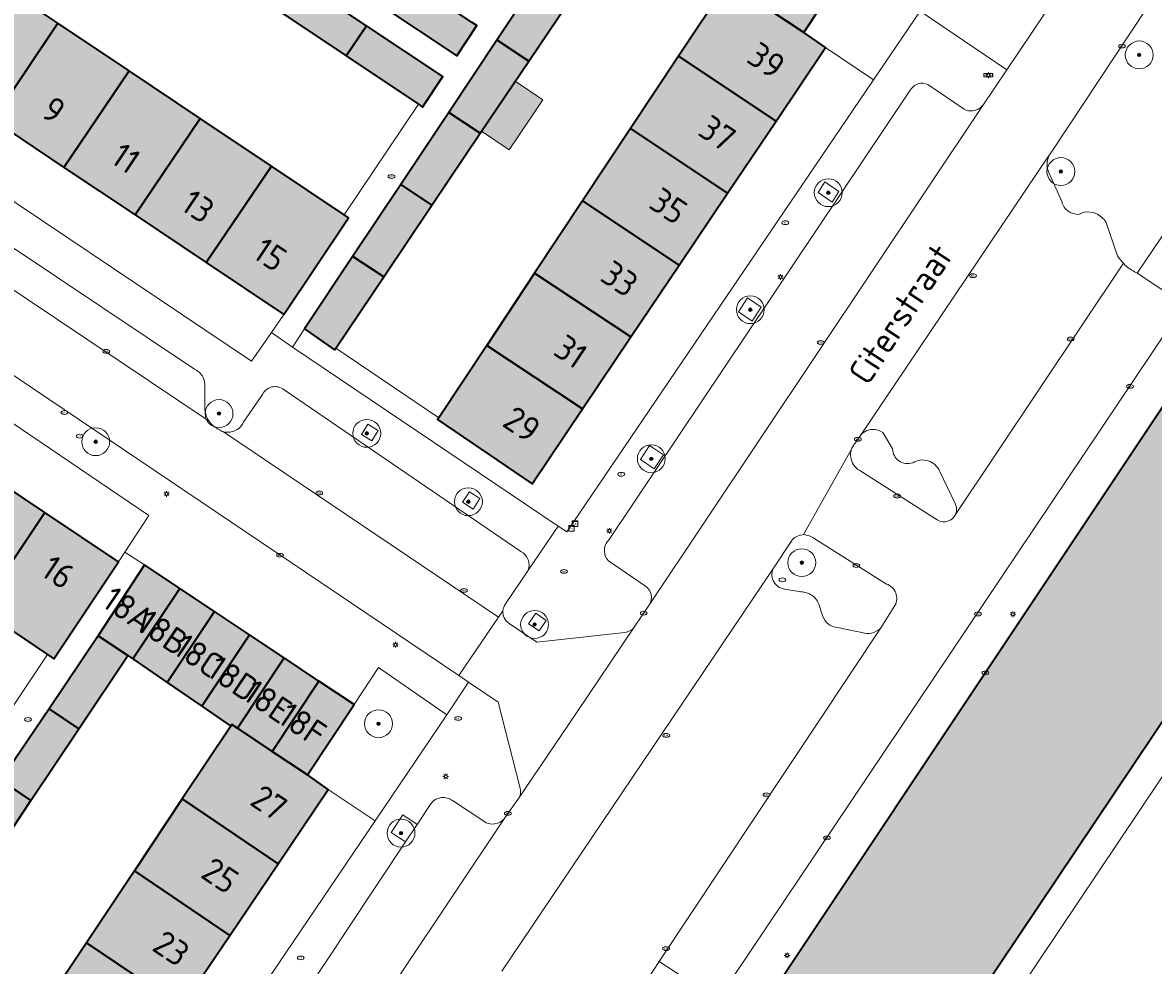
# Model space of a CAD drawing. Header units: metres. Extents: x 125349 to 128236, y 501602 to 503797.
# Tile 394 of 656: x 127045 to 127126, y 502256 to 502324. Entities that reach past the tile are written whole.
import ezdxf
from ezdxf.enums import TextEntityAlignment as Align

# ---------------------------------------------------------------- set-up
doc = ezdxf.new("R2010")
doc.units = ezdxf.units.M
doc.layers.get('0').update_dxf_attribs({"linetype": 'CONTINUOUS'})
for name, color, linetype, lineweight in [('B-WE-GR-BEPLANTING_CULTUUR_HEESTERS-GV', 90, 'CONTINUOUS', 18), ('B-WE-GR-BOOM-S-500', 90, 'CONTINUOUS', 18), ('B-WE-GR-GROENVOORZIENING-GV', 80, 'CONTINUOUS', 18), ('B-WE-IE-MEUBILAIR-S', 7, 'CONTINUOUS', 18), ('B-WE-IE-MEUBILAIR_WEGMEUBILAIR-GV', 7, 'CONTINUOUS', 18), ('B-WE-OG-BEBOUWING-GV', 7, 'CONTINUOUS', 35), ('B-WE-OG-BEBOUWING-T18', 10, 'CONTINUOUS', 18), ('B-WE-OG-BEBOUWING_OVERBOUWING-GV', 7, 'CONTINUOUS', 18), ('B-WE-OG-TERREIN_BEGROEID-GV', 7, 'CONTINUOUS', 18), ('B-WE-OG-TERREIN_ERF-GV', 7, 'CONTINUOUS', 18), ('B-WE-OG-TOPOGRAFIE-T18', 10, 'CONTINUOUS', 18), ('B-WE-VH-OPENVERHARDING-GV', 90, 'CONTINUOUS', 18), ('B-WE-VH-OPENVERHARDING_BETONSTRAATSTEEN-GV', 90, 'CONTINUOUS', 18)]:
    doc.layers.add(name, color=color, linetype=linetype, lineweight=lineweight)
doc.layers.add('B-WE-OG-BEBOUWING-V', color=7, linetype='CONTINUOUS', lineweight=18, true_color=0xcc646e)
doc.layers.add('B-WE-OG-BEBOUWING_OVERBOUWING-V', color=7, linetype='CONTINUOUS', lineweight=18, true_color=0xcc646e)
doc.styles.add('NLCS-ISO', font='NLCS-ISO.ttf')
doc.styles.add('NLCS-ISO-M1000-T18', font='NLCS-ISO.ttf', dxfattribs={"height": 1.8})

# ---------------------------------------------------------------- blocks, each defined once
blk = doc.blocks.new('SIE-MEUBILAIR_BORD_STRAATNAAM-SO')
blk.add_lwpolyline([(-1.62, -0.62), (1.62, -0.62), (1.62, 0.62), (-1.62, 0.62)], close=True)
at = {"style": 'NLCS-ISO'}
blk.add_text('straat', height=0.75, dxfattribs=at).set_placement((0, 0.08), align=Align.MIDDLE_CENTER)
blk = doc.blocks.new('SIE-MEUBILAIR_KAST_CAI-SO')
for points in [[(-1, 1), (1, 1), (1, 0.84), (-1, 0.84)], [(-1, 0.76), (1, 0.76), (1, -1), (-1, -1)]]:
    blk.add_lwpolyline(points, close=True)
at = {"style": 'NLCS-ISO'}
blk.add_text('cai', height=0.75, dxfattribs=at).set_placement((0, 0), align=Align.MIDDLE_CENTER)
blk = doc.blocks.new('SIE-MEUBILAIR_PAAL_LICHTMAST-SO')
for points in [[(-0.62, 0), (-1, 0)], [(-0.71, 0.71), (-0.44, 0.44)], [(0, 1), (0, 0.62)], [(0.44, 0.44), (0.71, 0.71)], [(1, 0), (0.62, 0)], [(-0.71, -0.71), (-0.44, -0.44)], [(0, -0.62), (0, -1)], [(0.44, -0.44), (0.71, -0.71)]]:
    blk.add_lwpolyline(points)
blk.add_circle((0, 0), 0.5)
blk = doc.blocks.new('SIE-MEUBILAIR_PUT_KOLK-SO')
blk.add_ellipse((0, 0), major_axis=(1.25, 0), ratio=0.54)
at = {"style": 'NLCS-ISO'}
blk.add_text('klk', height=0.75, dxfattribs=at).set_placement((0.03, 0), align=Align.MIDDLE_CENTER)
blk = doc.blocks.new('SIE-MEUBILAIR_PUT_RIOOLPUT-SO')
blk.add_ellipse((0, 0), major_axis=(1.25, 0), ratio=0.54)
at = {"style": 'NLCS-ISO'}
blk.add_text('ri', height=0.75, dxfattribs=at).set_placement((-0.04, 0.07), align=Align.MIDDLE_CENTER)
blk = doc.blocks.new('SIE-MEUBILAIR_PUT_BRANDKRAAN-SO')
blk.add_ellipse((0, 0), major_axis=(1.25, 0), ratio=0.54)
at = {"style": 'NLCS-ISO'}
blk.add_text('bk', height=0.75, dxfattribs=at).set_placement((0.03, 0), align=Align.MIDDLE_CENTER)
blk = doc.blocks.new('SIE-MEUBILAIR_PUT_WATERLEIDINGPUT-SO')
blk.add_ellipse((0, 0), major_axis=(1.25, 0), ratio=0.54)
at = {"style": 'NLCS-ISO'}
blk.add_text('wl', height=0.75, dxfattribs=at).set_placement((-0.14, 0), align=Align.MIDDLE_CENTER)
blk = doc.blocks.new('SGR-BOOM_01-SO')
at = {"linetype": 'ByBlock', "lineweight": 18}
h = blk.add_hatch(color=0, dxfattribs=at)
h.dxf.hatch_style = 1
edge = h.paths.add_edge_path()
edge.add_arc((0, 0), 0.25, 0, 360)
at = {"color": 0, "linetype": 'ByBlock', "lineweight": 18}
for radius in [2, 0.25]:
    blk.add_circle((0, 0), radius, dxfattribs=at)

msp = doc.modelspace()

# ---------------------------------------------------------------- hatches: boundary and pattern name
at = {"layer": 'B-WE-OG-BEBOUWING-V'}
for points in [[(127100.765, 502323.163), (127104.024, 502328.162), (127101.497, 502329.828), (127098.209, 502324.843)], [(127047.204, 502323.842), (127042.1, 502327.256), (127037.481, 502320.305), (127042.544, 502316.914)], [(127069.378, 502323.663), (127064.257, 502327.084), (127062.793, 502324.919), (127067.909, 502321.495)], [(127071.851, 502327.311), (127070.382, 502325.143), (127075.846, 502321.488), (127077.297, 502323.668), (127076.91, 502323.927)], [(127081.009, 502321.113), (127084.486, 502326.281), (127082.198, 502327.797), (127082.175, 502327.812), (127078.723, 502322.629), (127078.742, 502322.616)], [(127095.269, 502326.775), (127091.751, 502321.466), (127098.76, 502316.82), (127102.314, 502322.11), (127100.765, 502323.163), (127098.209, 502324.843), (127095.72, 502326.478)], [(127047.204, 502323.842), (127042.544, 502316.914), (127047.649, 502313.496), (127052.322, 502320.419)], [(127069.378, 502323.663), (127067.909, 502321.495), (127073.096, 502318.023), (127073.393, 502317.825), (127074.852, 502320.006)], [(127151.862, 502311.623), (127154.669, 502316.185), (127144.366, 502323.094), (127144.122, 502322.728), (127142.873, 502323.556), (127140.689, 502320.444), (127142.027, 502319.583), (127095.665, 502250), (127085.935, 502235.336), (127084.664, 502236.223), (127082.614, 502233.022), (127083.874, 502232.167), (127083.608, 502231.816), (127093.364, 502225.302), (127093.97, 502224.897), (127100.044, 502234.068), (127101.148, 502235.735), (127110.597, 502250), (127127.248, 502274.833), (127127.331, 502274.958), (127135.919, 502287.981), (127136.973, 502289.579)], [(127081.009, 502321.113), (127078.742, 502322.616), (127078.723, 502322.629), (127075.271, 502317.444), (127075.285, 502317.435), (127077.532, 502315.946)], [(127098.76, 502316.82), (127091.751, 502321.466), (127088.31, 502316.275), (127095.288, 502311.65)], [(127057.438, 502316.997), (127052.322, 502320.419), (127047.649, 502313.496), (127052.758, 502310.075)], [(127077.532, 502315.946), (127075.285, 502317.435), (127075.271, 502317.444), (127071.824, 502312.268), (127071.834, 502312.262), (127074.061, 502310.787)], [(127057.438, 502316.997), (127052.758, 502310.075), (127057.857, 502306.661), (127062.546, 502313.581)], [(127084.87, 502311.083), (127091.815, 502306.48), (127095.288, 502311.65), (127088.31, 502316.275)], [(127063.433, 502302.927), (127068.083, 502309.877), (127067.761, 502310.092), (127062.546, 502313.581), (127057.857, 502306.661)], [(127070.599, 502305.642), (127074.061, 502310.787), (127071.834, 502312.262), (127071.824, 502312.268), (127068.388, 502307.108), (127068.393, 502307.105)], [(127088.348, 502301.319), (127091.815, 502306.48), (127084.87, 502311.083), (127081.435, 502305.9)], [(127070.599, 502305.642), (127068.393, 502307.105), (127068.388, 502307.108), (127064.922, 502301.903), (127067.071, 502300.399), (127067.157, 502300.527)], [(127078, 502300.717), (127084.88, 502296.157), (127088.348, 502301.319), (127081.435, 502305.9)], [(127078, 502300.717), (127074.548, 502295.508), (127074.465, 502295.383), (127081.26, 502290.768), (127084.88, 502296.157)], [(127041.158, 502292.15), (127036.518, 502285.206), (127041.632, 502281.776), (127046.275, 502288.717)], [(127046.474, 502278.528), (127046.926, 502278.225), (127051.564, 502285.17), (127046.275, 502288.717), (127041.632, 502281.776)], [(127052.593, 502278.208), (127055.971, 502283.272), (127053.443, 502284.958), (127050.134, 502279.909), (127050.11, 502279.873), (127052.233, 502278.455)], [(127052.593, 502278.208), (127055.068, 502276.513), (127058.467, 502281.607), (127055.971, 502283.272)], [(127057.544, 502274.816), (127060.963, 502279.942), (127058.467, 502281.607), (127055.068, 502276.513)], [(127046.58, 502274.627), (127048.717, 502273.182), (127052.233, 502278.455), (127050.11, 502279.873)], [(127059.627, 502273.389), (127059.703, 502273.502), (127060.097, 502273.239), (127063.458, 502278.277), (127060.963, 502279.942), (127057.544, 502274.816)], [(127065.954, 502276.612), (127063.458, 502278.277), (127060.097, 502273.239), (127062.591, 502271.571)], [(127065.954, 502276.612), (127062.591, 502271.571), (127065.123, 502269.877), (127068.482, 502274.926)], [(127046.58, 502274.627), (127043.126, 502269.495), (127045.283, 502268.034), (127048.717, 502273.182)], [(127059.627, 502273.389), (127056.145, 502268.161), (127063.023, 502263.511), (127063.03, 502263.506), (127066.622, 502268.824), (127065.123, 502269.877), (127062.591, 502271.571), (127060.097, 502273.239), (127059.703, 502273.502)], [(127043.126, 502269.495), (127039.643, 502264.319), (127041.825, 502262.848), (127045.283, 502268.034)], [(127059.554, 502258.361), (127063.03, 502263.506), (127063.023, 502263.511), (127056.145, 502268.161), (127052.708, 502263.002), (127052.712, 502262.999)], [(127052.708, 502263.002), (127049.265, 502257.833), (127056.089, 502253.232), (127059.554, 502258.361), (127052.712, 502262.999)], [(127056.089, 502253.232), (127049.265, 502257.833), (127045.827, 502252.672), (127052.635, 502248.085), (127053.906, 502250)]]:
    msp.add_hatch(color=256, dxfattribs=at).paths.add_polyline_path(points)
at = {"layer": 'B-WE-OG-BEBOUWING_OVERBOUWING-V'}
msp.add_hatch(color=256, dxfattribs=at).paths.add_polyline_path([(127080.045, 502319.681), (127077.632, 502316.095), (127079.618, 502314.758), (127082.032, 502318.345)])

# ---------------------------------------------------------------- linework, layer by layer
at = {"layer": 'B-WE-GR-BEPLANTING_CULTUUR_HEESTERS-GV', "flags": 128}
for points in [[(127069.984, 502266.59), (127075.126, 502274.202), (127070.217, 502277.591), (127068.482, 502274.926), (127065.123, 502269.877), (127066.622, 502268.824)], [(127127.331, 502274.958), (127127.248, 502274.833), (127110.597, 502250), (127101.148, 502235.735), (127102.99, 502234.516), (127113.246, 502250), (127129.166, 502273.742)]]:
    msp.add_lwpolyline(points, close=True, dxfattribs=at)
at = {"layer": 'B-WE-GR-GROENVOORZIENING-GV', "flags": 128}
for points in [[(127124.691, 502305.9), (127132.084, 502316.833), (127132.344, 502316.66), (127137.428, 502324.308), (127130.238, 502329.13), (127131.396, 502330.882), (127132.311, 502332.265)], [(127129.943, 502331.857), (127118.511, 502314.567)], [(127118.317, 502313.162), (127119.272, 502311.032)], [(127120.472, 502310.118), (127120.872, 502310.274)], [(127122.422, 502309.575), (127123.28, 502307.135)], [(127104.769, 502294.181), (127104.419, 502293.682)], [(127106.776, 502293.873), (127106.432, 502294.46)], [(127107.12, 502293.284), (127106.776, 502293.873)], [(127104.775, 502291.738), (127110.334, 502288.194)], [(127111.623, 502289.362), (127110.514, 502291.664)], [(127099.942, 502286.775), (127098.543, 502284.652)], [(127106.696, 502283.584), (127101.536, 502286.834)], [(127099.399, 502283.209), (127100.55, 502283.013)], [(127101.866, 502282.063), (127102.103, 502281.317)], [(127106.327, 502280.501), (127107.298, 502282.042)], [(127103.055, 502280.477), (127105.256, 502280.031)]]:
    msp.add_lwpolyline(points, dxfattribs=at)
msp.add_lwpolyline([(127105.748, 502319.775), (127109.101, 502324.718), (127104.024, 502328.162), (127100.765, 502323.163), (127102.314, 502322.11)], close=True, dxfattribs=at)
at = {"layer": 'B-WE-GR-GROENVOORZIENING-GV'}
for points in [[(127118.376, 502314.36, 0.224572), (127118.317, 502313.162)], [(127118.511, 502314.567, 0.041557), (127118.376, 502314.36)], [(127119.272, 502311.032, 0.206957), (127119.768, 502310.335)], [(127119.768, 502310.335, 0.152396), (127120.472, 502310.118)], [(127120.872, 502310.274, -0.146141), (127121.72, 502310.174)], [(127121.72, 502310.174, -0.155969), (127122.422, 502309.575)], [(127123.28, 502307.135, 0.043546), (127123.691, 502306.605)], [(127123.691, 502306.605, 0.021097), (127123.928, 502306.368)], [(127123.928, 502306.368, 0.044646), (127124.691, 502305.9)], [(127105.672, 502294.687, 0.227924), (127104.769, 502294.181)], [(127106.432, 502294.46, 0.15119), (127105.672, 502294.687)], [(127104.165, 502293.219, 0.106356), (127104.121, 502292.693)], [(127104.419, 502293.682, 0.10428), (127104.165, 502293.219)], [(127107.576, 502292.416, -0.218981), (127107.12, 502293.284)], [(127104.121, 502292.693, 0.251623), (127104.775, 502291.738)], [(127108.572, 502292.288, -0.220849), (127107.576, 502292.416)], [(127110.514, 502291.664, 0.463562), (127108.572, 502292.288)], [(127111.595, 502288.503, 0.249128), (127111.623, 502289.362)], [(127110.334, 502288.194, 0.324129), (127111.383, 502288.252)], [(127111.383, 502288.252, 0.088471), (127111.595, 502288.503)], [(127100.736, 502287.135, 0.164229), (127099.942, 502286.775)], [(127101.536, 502286.834, 0.141037), (127100.736, 502287.135)], [(127098.543, 502284.652, 0.203204), (127098.552, 502283.84)], [(127098.552, 502283.84, 0.249006), (127099.399, 502283.209)], [(127107.298, 502282.042, 0.461745), (127106.696, 502283.584)], [(127100.55, 502283.013, -0.179738), (127101.351, 502282.751)], [(127101.351, 502282.751, -0.181987), (127101.866, 502282.063)], [(127102.103, 502281.317, 0.164664), (127102.504, 502280.736)], [(127102.504, 502280.736, 0.157968), (127103.055, 502280.477)], [(127105.256, 502280.031, 0.16504), (127105.952, 502280.192)], [(127105.952, 502280.192, 0.131483), (127106.327, 502280.501)]]:
    msp.add_lwpolyline(points, format="xyb", dxfattribs=at)
at = {"layer": 'B-WE-IE-MEUBILAIR_WEGMEUBILAIR-GV', "flags": 128}
for points in [[(127102.267, 502312.455), (127101.79, 502311.689), (127102.788, 502310.992), (127103.265, 502311.758)], [(127097.055, 502302.46), (127097.701, 502303.455), (127096.713, 502304.128), (127096.067, 502303.133)], [(127069.749, 502293.865), (127070.199, 502294.608), (127069.456, 502295.058), (127069.006, 502294.315)], [(127090.025, 502291.855), (127090.675, 502292.856), (127089.683, 502293.523), (127089.037, 502292.528)], [(127076.266, 502289.461), (127077.017, 502288.968), (127077.51, 502289.719), (127076.759, 502290.212)], [(127082.269, 502280.976), (127081.512, 502281.487), (127081.001, 502280.73), (127081.758, 502280.219)], [(127072.171, 502265.07), (127073.008, 502266.33), (127071.971, 502267.013), (127071.144, 502265.746)]]:
    msp.add_lwpolyline(points, close=True, dxfattribs=at)
at = {"layer": 'B-WE-OG-BEBOUWING-GV', "flags": 128}
for points in [[(127100.765, 502323.163), (127104.024, 502328.162), (127101.497, 502329.828), (127098.209, 502324.843)], [(127047.204, 502323.842), (127042.1, 502327.256), (127037.481, 502320.305), (127042.544, 502316.914)], [(127069.378, 502323.663), (127064.257, 502327.084), (127062.793, 502324.919), (127067.909, 502321.495)], [(127071.851, 502327.311), (127070.382, 502325.143), (127075.846, 502321.488), (127077.297, 502323.668), (127076.91, 502323.927)], [(127081.009, 502321.113), (127084.486, 502326.281), (127082.198, 502327.797), (127082.175, 502327.812), (127078.723, 502322.629), (127078.742, 502322.616)], [(127095.269, 502326.775), (127091.751, 502321.466), (127098.76, 502316.82), (127102.314, 502322.11), (127100.765, 502323.163), (127098.209, 502324.843), (127095.72, 502326.478)], [(127047.204, 502323.842), (127042.544, 502316.914), (127047.649, 502313.496), (127052.322, 502320.419)], [(127069.378, 502323.663), (127067.909, 502321.495), (127073.096, 502318.023), (127073.393, 502317.825), (127074.852, 502320.006)], [(127151.862, 502311.623), (127154.669, 502316.185), (127144.366, 502323.094), (127144.122, 502322.728), (127142.873, 502323.556), (127140.689, 502320.444), (127142.027, 502319.583), (127095.665, 502250), (127085.935, 502235.336), (127084.664, 502236.223), (127082.614, 502233.022), (127083.874, 502232.167), (127083.608, 502231.816), (127093.364, 502225.302), (127093.97, 502224.897), (127100.044, 502234.068), (127101.148, 502235.735), (127110.597, 502250), (127127.248, 502274.833), (127127.331, 502274.958), (127135.919, 502287.981), (127136.973, 502289.579)], [(127081.009, 502321.113), (127078.742, 502322.616), (127078.723, 502322.629), (127075.271, 502317.444), (127075.285, 502317.435), (127077.532, 502315.946)], [(127098.76, 502316.82), (127091.751, 502321.466), (127088.31, 502316.275), (127095.288, 502311.65)], [(127057.438, 502316.997), (127052.322, 502320.419), (127047.649, 502313.496), (127052.758, 502310.075)], [(127077.532, 502315.946), (127075.285, 502317.435), (127075.271, 502317.444), (127071.824, 502312.268), (127071.834, 502312.262), (127074.061, 502310.787)], [(127057.438, 502316.997), (127052.758, 502310.075), (127057.857, 502306.661), (127062.546, 502313.581)], [(127084.87, 502311.083), (127091.815, 502306.48), (127095.288, 502311.65), (127088.31, 502316.275)], [(127063.433, 502302.927), (127068.083, 502309.877), (127067.761, 502310.092), (127062.546, 502313.581), (127057.857, 502306.661)], [(127070.599, 502305.642), (127074.061, 502310.787), (127071.834, 502312.262), (127071.824, 502312.268), (127068.388, 502307.108), (127068.393, 502307.105)], [(127088.348, 502301.319), (127091.815, 502306.48), (127084.87, 502311.083), (127081.435, 502305.9)], [(127070.599, 502305.642), (127068.393, 502307.105), (127068.388, 502307.108), (127064.922, 502301.903), (127067.071, 502300.399), (127067.157, 502300.527)], [(127078, 502300.717), (127084.88, 502296.157), (127088.348, 502301.319), (127081.435, 502305.9)], [(127078, 502300.717), (127074.548, 502295.508), (127074.465, 502295.383), (127081.26, 502290.768), (127084.88, 502296.157)], [(127041.158, 502292.15), (127036.518, 502285.206), (127041.632, 502281.776), (127046.275, 502288.717)], [(127046.474, 502278.528), (127046.926, 502278.225), (127051.564, 502285.17), (127046.275, 502288.717), (127041.632, 502281.776)], [(127052.593, 502278.208), (127055.971, 502283.272), (127053.443, 502284.958), (127050.134, 502279.909), (127050.11, 502279.873), (127052.233, 502278.455)], [(127052.593, 502278.208), (127055.068, 502276.513), (127058.467, 502281.607), (127055.971, 502283.272)], [(127057.544, 502274.816), (127060.963, 502279.942), (127058.467, 502281.607), (127055.068, 502276.513)], [(127046.58, 502274.627), (127048.717, 502273.182), (127052.233, 502278.455), (127050.11, 502279.873)], [(127059.627, 502273.389), (127059.703, 502273.502), (127060.097, 502273.239), (127063.458, 502278.277), (127060.963, 502279.942), (127057.544, 502274.816)], [(127065.954, 502276.612), (127063.458, 502278.277), (127060.097, 502273.239), (127062.591, 502271.571)], [(127065.954, 502276.612), (127062.591, 502271.571), (127065.123, 502269.877), (127068.482, 502274.926)], [(127046.58, 502274.627), (127043.126, 502269.495), (127045.283, 502268.034), (127048.717, 502273.182)], [(127059.627, 502273.389), (127056.145, 502268.161), (127063.023, 502263.511), (127063.03, 502263.506), (127066.622, 502268.824), (127065.123, 502269.877), (127062.591, 502271.571), (127060.097, 502273.239), (127059.703, 502273.502)], [(127043.126, 502269.495), (127039.643, 502264.319), (127041.825, 502262.848), (127045.283, 502268.034)], [(127059.554, 502258.361), (127063.03, 502263.506), (127063.023, 502263.511), (127056.145, 502268.161), (127052.708, 502263.002), (127052.712, 502262.999)], [(127052.708, 502263.002), (127049.265, 502257.833), (127056.089, 502253.232), (127059.554, 502258.361), (127052.712, 502262.999)], [(127056.089, 502253.232), (127049.265, 502257.833), (127045.827, 502252.672), (127052.635, 502248.085), (127053.906, 502250)]]:
    msp.add_lwpolyline(points, close=True, dxfattribs=at)
at = {"layer": 'B-WE-OG-BEBOUWING_OVERBOUWING-GV', "flags": 128}
msp.add_lwpolyline([(127080.045, 502319.681), (127077.632, 502316.095), (127079.618, 502314.758), (127082.032, 502318.345)], close=True, dxfattribs=at)
at = {"layer": 'B-WE-OG-TERREIN_BEGROEID-GV', "flags": 128}
msp.add_lwpolyline([(127129.166, 502273.742), (127113.246, 502250), (127102.99, 502234.516), (127101.148, 502235.735), (127100.044, 502234.068), (127093.97, 502224.897), (127093.364, 502225.302), (127086.821, 502215.341), (127079.661, 502220.324), (127078.552, 502221.096), (127076.127, 502217.309), (127075.33, 502217.814), (127073.664, 502215.372), (127072.925, 502215.888), (127069.955, 502211.466), (127071.432, 502210.457), (127008.833, 502117.213)], dxfattribs=at)
at = {"layer": 'B-WE-OG-TERREIN_ERF-GV', "flags": 128}
for points in [[(127042.298, 502338.636), (127037.177, 502342.063), (127032.131, 502345.441), (127026.833, 502337.468), (127031.874, 502334.096), (127036.99, 502330.674), (127042.1, 502327.256), (127047.204, 502323.842), (127052.322, 502320.419), (127057.438, 502316.997), (127062.546, 502313.581), (127067.761, 502310.092), (127073.096, 502318.023), (127067.909, 502321.495), (127062.793, 502324.919), (127057.672, 502328.346), (127052.542, 502331.78), (127047.394, 502335.225)], [(127077.532, 502315.946), (127074.061, 502310.787), (127070.599, 502305.642), (127067.157, 502300.527), (127074.548, 502295.508), (127078, 502300.717), (127081.435, 502305.9), (127084.87, 502311.083), (127088.31, 502316.275), (127091.751, 502321.466), (127095.269, 502326.775), (127093.242, 502328.108), (127090.754, 502329.745), (127088.275, 502331.375), (127088.025, 502331.54), (127084.486, 502326.281), (127081.009, 502321.113)], [(127062.537, 502301.635), (127063.433, 502302.927), (127057.857, 502306.661), (127052.758, 502310.075), (127047.649, 502313.496), (127042.544, 502316.914), (127037.481, 502320.305), (127032.361, 502323.733), (127027.254, 502327.153), (127021.945, 502330.708), (127019.639, 502327.427), (127061.109, 502299.574)], [(127064.056, 502300.582), (127083.119, 502287.745), (127083.739, 502287.328), (127105.25, 502319.041), (127105.748, 502319.775), (127102.314, 502322.11), (127098.76, 502316.82), (127095.288, 502311.65), (127091.815, 502306.48), (127088.348, 502301.319), (127084.88, 502296.157), (127081.26, 502290.768), (127074.465, 502295.383), (127074.548, 502295.508), (127067.157, 502300.527), (127067.071, 502300.399), (127064.922, 502301.903)], [(127025.836, 502302.427), (127030.957, 502298.992), (127036.071, 502295.562), (127041.158, 502292.15), (127046.275, 502288.717), (127051.564, 502285.17), (127052.029, 502285.882), (127053.74, 502288.502), (127012.57, 502316.406), (127010.106, 502312.978), (127015.632, 502309.271), (127020.737, 502305.847)], [(127036.518, 502285.206), (127031.429, 502288.62), (127026.315, 502292.05), (127021.193, 502295.486), (127016.095, 502298.906), (127010.99, 502302.33), (127005.698, 502305.88), (127000.293, 502297.82), (127002.288, 502296.558), (127005.637, 502294.324), (127010.75, 502290.912), (127015.854, 502287.506), (127020.987, 502284.081), (127026.109, 502280.664), (127031.208, 502277.261), (127036.326, 502273.846), (127041.167, 502270.616), (127046.474, 502278.528), (127041.632, 502281.776)]]:
    msp.add_lwpolyline(points, close=True, dxfattribs=at)
for points in [[(127064.257, 502327.084), (127069.378, 502323.663), (127074.852, 502320.006), (127073.393, 502317.825), (127073.096, 502318.023), (127067.761, 502310.092), (127068.083, 502309.877), (127063.433, 502302.927), (127062.537, 502301.635), (127064.056, 502300.582), (127064.922, 502301.903), (127068.388, 502307.108), (127071.824, 502312.268), (127075.271, 502317.444), (127078.723, 502322.629), (127082.175, 502327.812)], [(127076.91, 502323.927), (127077.297, 502323.668), (127075.846, 502321.488), (127070.382, 502325.143)], [(127043.126, 502269.495), (127046.58, 502274.627), (127050.11, 502279.873), (127050.134, 502279.909), (127053.443, 502284.958), (127052.029, 502285.882), (127051.564, 502285.17), (127046.926, 502278.225), (127046.474, 502278.528), (127041.167, 502270.616)], [(127045.827, 502252.672), (127049.265, 502257.833), (127052.708, 502263.002), (127056.145, 502268.161), (127059.627, 502273.389), (127057.544, 502274.816), (127055.068, 502276.513), (127052.593, 502278.208), (127052.233, 502278.455), (127048.717, 502273.182), (127045.283, 502268.034), (127041.825, 502262.848), (127038.385, 502257.689), (127034.945, 502252.531)], [(127058.779, 502250), (127069.984, 502266.59), (127066.622, 502268.824), (127063.03, 502263.506), (127059.554, 502258.361), (127056.089, 502253.232)]]:
    msp.add_lwpolyline(points, dxfattribs=at)
at = {"layer": 'B-WE-VH-OPENVERHARDING-GV', "flags": 128}
for points in [[(127013.657, 502318.314), (127013.626, 502318.26), (127012.57, 502316.406), (127053.74, 502288.502), (127052.029, 502285.882), (127053.443, 502284.958), (127055.971, 502283.272), (127058.467, 502281.607), (127060.963, 502279.942), (127063.458, 502278.277), (127065.954, 502276.612), (127068.482, 502274.926), (127070.217, 502277.591), (127075.126, 502274.202), (127076.698, 502276.529), (127075.985, 502277.013)], [(127075.985, 502277.013), (127073.718, 502278.556), (127042.211, 502299.776)]]:
    msp.add_lwpolyline(points, dxfattribs=at)
at = {"layer": 'B-WE-VH-OPENVERHARDING_BETONSTRAATSTEEN-GV', "flags": 128}
for points in [[(127048.169, 502369.962), (127089.788, 502342.359), (127087.565, 502339.023), (127089.035, 502338.044), (127091.571, 502336.372), (127094.048, 502334.739), (127096.534, 502333.1), (127099.011, 502331.467), (127101.497, 502329.828), (127104.024, 502328.162), (127109.101, 502324.718), (127115.322, 502320.498), (127118.879, 502325.778)], [(127129.943, 502331.857), (127127.438, 502338.483), (127118.879, 502325.778), (127115.322, 502320.498), (127113.649, 502318.015), (127089.673, 502282.113), (127088.584, 502280.5), (127084.432, 502274.34), (127080.28, 502268.18), (127079.29, 502266.804), (127068.083, 502250), (127054.159, 502229.007), (127053.889, 502228.624), (127048.662, 502220.72), (127044.89, 502215.016), (127049.819, 502211.734), (127060.632, 502227.973), (127060.889, 502228.359)], [(127118.511, 502314.567), (127129.943, 502331.857)], [(127080.939, 502284.521), (127083.119, 502287.745), (127064.056, 502300.582), (127062.537, 502301.635), (127061.109, 502299.574), (127019.639, 502327.427), (127017.577, 502324.218), (127017.596, 502323.686)], [(127144.366, 502323.094), (127138.591, 502326.057), (127137.428, 502324.308), (127132.344, 502316.66), (127132.084, 502316.833), (127124.691, 502305.9), (127128.089, 502303.644), (127094.579, 502253.745), (127090.372, 502256.485), (127087.534, 502252.127), (127088.436, 502251.479), (127087.457, 502250), (127077.793, 502235.762), (127072.957, 502239.011), (127076.874, 502244.842), (127073.44, 502247.154)], [(127113.649, 502318.015), (127115.322, 502320.498), (127109.101, 502324.718), (127105.748, 502319.775), (127105.25, 502319.041), (127083.739, 502287.328), (127083.119, 502287.745), (127080.939, 502284.521)], [(127080.882, 502228.067), (127083.608, 502231.816), (127083.874, 502232.167), (127082.614, 502233.022), (127084.664, 502236.223), (127085.935, 502235.336), (127095.665, 502250), (127142.027, 502319.583), (127140.689, 502320.444), (127142.873, 502323.556), (127144.122, 502322.728), (127144.366, 502323.094)], [(127027.209, 502318.943), (127057.013, 502299.01)], [(127086.791, 502286.784), (127108.351, 502318.962)], [(127109.648, 502319.453), (127112.254, 502317.661)], [(127058.071, 502295.264), (127023.212, 502318.635)], [(127015.841, 502317.526), (127042.211, 502299.776), (127073.718, 502278.556), (127075.985, 502277.013), (127078.847, 502281.211), (127059.102, 502294.517)], [(127089.673, 502282.113), (127113.649, 502318.015)], [(127104.419, 502293.682), (127104.769, 502294.181), (127118.376, 502314.36)], [(127118.376, 502314.36), (127104.769, 502294.181)], [(127119.272, 502311.032), (127118.317, 502313.162)], [(127120.872, 502310.274), (127120.472, 502310.118)], [(127123.28, 502307.135), (127122.422, 502309.575)], [(127123.691, 502306.605), (127111.595, 502288.503)], [(127107.298, 502282.042), (127106.327, 502280.501), (127090.372, 502256.485), (127094.579, 502253.745), (127128.089, 502303.644), (127124.691, 502305.9)], [(127057.772, 502296.105), (127057.765, 502297.763)], [(127060.52, 502295.17), (127061.864, 502297.123)], [(127063.464, 502297.532), (127080.435, 502285.924)], [(127059.102, 502294.517), (127078.847, 502281.211), (127079.162, 502281.672)], [(127106.432, 502294.46), (127106.776, 502293.873)], [(127106.776, 502293.873), (127107.12, 502293.284)], [(127104.165, 502293.219), (127100.736, 502287.135)], [(127110.334, 502288.194), (127104.775, 502291.738)], [(127110.514, 502291.664), (127111.623, 502289.362)], [(127098.543, 502284.652), (127099.942, 502286.775)], [(127101.536, 502286.834), (127106.696, 502283.584)], [(127089.392, 502283.442), (127086.744, 502285.241)], [(127098.543, 502284.652), (127079.07, 502255.796)], [(127080.939, 502284.521), (127079.342, 502282.159)], [(127100.55, 502283.013), (127099.399, 502283.209)], [(127079.162, 502281.672), (127078.847, 502281.211)], [(127088.584, 502280.5), (127089.673, 502282.113)], [(127102.103, 502281.317), (127101.866, 502282.063)], [(127078.847, 502281.211), (127075.985, 502277.013), (127076.698, 502276.529)], [(127087.909, 502280.115), (127081.603, 502279.417), (127079.596, 502280.752)], [(127080.28, 502268.18), (127084.432, 502274.34), (127088.584, 502280.5)], [(127090.372, 502256.485), (127106.327, 502280.501)], [(127105.256, 502280.031), (127103.055, 502280.477)], [(127080.394, 502268.937), (127078.81, 502275.096), (127076.698, 502276.529), (127075.126, 502274.202), (127069.984, 502266.59), (127058.779, 502250), (127048.168, 502234.292), (127047.824, 502234.52), (127046.854, 502233.056), (127045.809, 502231.482)], [(127076.698, 502276.529), (127078.81, 502275.096), (127080.394, 502268.937)], [(127075.543, 502268.04), (127077.798, 502266.559)], [(127079.29, 502266.804), (127080.28, 502268.18)], [(127073.846, 502267.591), (127073.008, 502266.33), (127072.171, 502265.07), (127067.966, 502258.741), (127067.135, 502257.491)], [(127073.008, 502266.33), (127073.846, 502267.591)], [(127054.159, 502229.007), (127068.083, 502250), (127079.29, 502266.804)], [(127067.135, 502257.491), (127067.966, 502258.741), (127072.171, 502265.07), (127073.008, 502266.33)], [(127051.039, 502233.422), (127053.634, 502237.226), (127054.361, 502238.315), (127055.174, 502239.533), (127061.426, 502248.903), (127062.158, 502250), (127062.259, 502250.152), (127067.135, 502257.491)], [(127067.135, 502257.491), (127062.259, 502250.152), (127062.158, 502250), (127061.426, 502248.903), (127055.174, 502239.533), (127054.361, 502238.315), (127053.634, 502237.226)], [(127084.331, 502252.671), (127087.534, 502252.127), (127090.372, 502256.485)]]:
    msp.add_lwpolyline(points, dxfattribs=at)
at = {"layer": 'B-WE-VH-OPENVERHARDING_BETONSTRAATSTEEN-GV'}
for points in [[(127109, 502319.518, 0.181749), (127108.351, 502318.962)], [(127109, 502319.518, -0.124981), (127109.648, 502319.453)], [(127113.104, 502317.601, -0.192976), (127112.254, 502317.661)], [(127113.104, 502317.601, 0.146992), (127113.649, 502318.015)], [(127118.317, 502313.162, -0.224572), (127118.376, 502314.36)], [(127118.376, 502314.36, -0.041557), (127118.511, 502314.567)], [(127119.768, 502310.335, -0.206957), (127119.272, 502311.032)], [(127120.472, 502310.118, -0.152396), (127119.768, 502310.335)], [(127121.72, 502310.174, 0.146141), (127120.872, 502310.274)], [(127122.422, 502309.575, 0.155969), (127121.72, 502310.174)], [(127123.691, 502306.605, -0.043546), (127123.28, 502307.135)], [(127123.928, 502306.368, -0.021097), (127123.691, 502306.605)], [(127124.691, 502305.9, -0.044646), (127123.928, 502306.368)], [(127057.013, 502299.01, -0.157542), (127057.615, 502298.463)], [(127057.765, 502297.763, 0.122732), (127057.615, 502298.463)], [(127061.864, 502297.123, -0.23919), (127062.568, 502297.728)], [(127062.568, 502297.728, -0.221142), (127063.464, 502297.532)], [(127058.071, 502295.264, -0.134674), (127057.772, 502296.105)], [(127058.776, 502294.672, -0.127258), (127058.071, 502295.264)], [(127059.102, 502294.517, -0.084206), (127058.776, 502294.672)], [(127059.728, 502294.528, 0.223046), (127060.52, 502295.17)], [(127104.769, 502294.181, -0.227924), (127105.672, 502294.687)], [(127105.672, 502294.687, -0.15119), (127106.432, 502294.46)], [(127059.102, 502294.517, 0.148573), (127059.728, 502294.528)], [(127104.121, 502292.693, -0.106356), (127104.165, 502293.219)], [(127104.165, 502293.219, -0.10428), (127104.419, 502293.682)], [(127107.12, 502293.284, 0.218981), (127107.576, 502292.416)], [(127104.775, 502291.738, -0.251623), (127104.121, 502292.693)], [(127107.576, 502292.416, 0.220849), (127108.572, 502292.288)], [(127108.572, 502292.288, -0.463562), (127110.514, 502291.664)], [(127111.623, 502289.362, -0.249128), (127111.595, 502288.503)], [(127111.383, 502288.252, -0.324129), (127110.334, 502288.194)], [(127111.595, 502288.503, -0.088471), (127111.383, 502288.252)], [(127086.791, 502286.784, 0.22601), (127086.44, 502285.92)], [(127099.942, 502286.775, -0.164229), (127100.736, 502287.135)], [(127100.736, 502287.135, -0.141037), (127101.536, 502286.834)], [(127080.435, 502285.924, -0.406326), (127080.939, 502284.521)], [(127086.44, 502285.92, 0.18589), (127086.744, 502285.241)], [(127098.552, 502283.84, -0.203204), (127098.543, 502284.652)], [(127089.392, 502283.442, -0.4011), (127089.673, 502282.113)], [(127099.399, 502283.209, -0.249006), (127098.552, 502283.84)], [(127106.696, 502283.584, -0.461745), (127107.298, 502282.042)], [(127101.351, 502282.751, 0.179738), (127100.55, 502283.013)], [(127101.866, 502282.063, 0.181987), (127101.351, 502282.751)], [(127079.162, 502281.672, 0.271766), (127079.596, 502280.752)], [(127079.162, 502281.672, -0.13098), (127079.342, 502282.159)], [(127102.504, 502280.736, -0.164664), (127102.103, 502281.317)], [(127088.584, 502280.5, -0.203511), (127087.909, 502280.115)], [(127103.055, 502280.477, -0.157968), (127102.504, 502280.736)], [(127105.952, 502280.192, -0.16504), (127105.256, 502280.031)], [(127106.327, 502280.501, -0.131483), (127105.952, 502280.192)], [(127080.28, 502268.18, 0.22187), (127080.394, 502268.937)], [(127073.846, 502267.591, -0.256946), (127074.744, 502268.254)], [(127074.744, 502268.254, -0.192664), (127075.543, 502268.04)], [(127078.544, 502266.367, -0.209067), (127077.798, 502266.559)], [(127078.544, 502266.367, 0.225958), (127079.29, 502266.804)]]:
    msp.add_lwpolyline(points, format="xyb", dxfattribs=at)

# ---------------------------------------------------------------- block references
at = {"layer": 'B-WE-GR-BOOM-S-500', "xscale": 0.5, "yscale": 0.5, "zscale": 0.5}
for p in [(127124.828, 502321.567), (127119.205, 502313.195), (127102.51, 502311.676), (127096.916, 502303.276), (127058.784, 502295.82), (127069.39, 502294.398), (127049.931, 502293.799), (127089.809, 502292.577), (127076.681, 502289.493), (127100.612, 502285.119), (127081.43, 502280.68), (127070.228, 502273.554), (127071.847, 502265.703)]:
    msp.add_blockref('SGR-BOOM_01-SO', p, dxfattribs=at)
at = {"layer": 'B-WE-IE-MEUBILAIR-S', "xscale": 0.2, "yscale": 0.2, "zscale": 0.2}
for name, p in [('SIE-MEUBILAIR_PUT_KOLK-SO', (127123.601, 502322.198)), ('SIE-MEUBILAIR_BORD_STRAATNAAM-SO', (127114.009, 502320.105)), ('SIE-MEUBILAIR_PAAL_LICHTMAST-SO', (127114.009, 502320.105)), ('SIE-MEUBILAIR_PUT_KOLK-SO', (127071.158, 502312.833)), ('SIE-MEUBILAIR_PUT_RIOOLPUT-SO', (127099.431, 502309.523)), ('SIE-MEUBILAIR_PAAL_LICHTMAST-SO', (127099.085, 502305.625)), ('SIE-MEUBILAIR_PUT_KOLK-SO', (127112.89, 502305.718)), ('SIE-MEUBILAIR_PUT_KOLK-SO', (127119.905, 502301.17)), ('SIE-MEUBILAIR_PUT_KOLK-SO', (127050.689, 502300.286)), ('SIE-MEUBILAIR_PUT_KOLK-SO', (127101.959, 502300.916)), ('SIE-MEUBILAIR_PUT_KOLK-SO', (127124.159, 502297.773)), ('SIE-MEUBILAIR_PUT_KOLK-SO', (127047.686, 502295.898)), ('SIE-MEUBILAIR_PUT_RIOOLPUT-SO', (127048.778, 502294.201)), ('SIE-MEUBILAIR_PUT_KOLK-SO', (127104.632, 502293.975)), ('SIE-MEUBILAIR_PUT_RIOOLPUT-SO', (127087.655, 502291.462)), ('SIE-MEUBILAIR_PAAL_LICHTMAST-SO', (127055.021, 502290.053)), ('SIE-MEUBILAIR_PUT_KOLK-SO', (127065.975, 502290.115)), ('SIE-MEUBILAIR_PUT_KOLK-SO', (127107.454, 502289.899)), ('SIE-MEUBILAIR_KAST_CAI-SO', (127084.329, 502287.923)), ('SIE-MEUBILAIR_KAST_CAI-SO', (127084.079, 502287.578)), ('SIE-MEUBILAIR_PAAL_LICHTMAST-SO', (127086.8, 502287.402)), ('SIE-MEUBILAIR_PUT_KOLK-SO', (127063.154, 502285.65)), ('SIE-MEUBILAIR_PUT_KOLK-SO', (127104.522, 502284.913)), ('SIE-MEUBILAIR_PUT_BRANDKRAAN-SO', (127083.54, 502284.489)), ('SIE-MEUBILAIR_PUT_KOLK-SO', (127076.359, 502283.12)), ('SIE-MEUBILAIR_PUT_RIOOLPUT-SO', (127099.219, 502283.883)), ('SIE-MEUBILAIR_PUT_KOLK-SO', (127089.259, 502281.493)), ('SIE-MEUBILAIR_PAAL_LICHTMAST-SO', (127115.764, 502281.413)), ('SIE-MEUBILAIR_PUT_KOLK-SO', (127113.259, 502281.434)), ('SIE-MEUBILAIR_PAAL_LICHTMAST-SO', (127071.451, 502279.225)), ('SIE-MEUBILAIR_PUT_BRANDKRAAN-SO', (127113.787, 502277.212)), ('SIE-MEUBILAIR_PUT_KOLK-SO', (127045.074, 502273.859)), ('SIE-MEUBILAIR_PUT_WATERLEIDINGPUT-SO', (127075.946, 502273.933)), ('SIE-MEUBILAIR_PUT_KOLK-SO', (127090.883, 502272.723)), ('SIE-MEUBILAIR_PAAL_LICHTMAST-SO', (127075.052, 502269.772)), ('SIE-MEUBILAIR_PUT_KOLK-SO', (127098.078, 502268.453)), ('SIE-MEUBILAIR_PUT_KOLK-SO', (127079.512, 502267.12)), ('SIE-MEUBILAIR_PUT_KOLK-SO', (127102.411, 502265.361)), ('SIE-MEUBILAIR_PUT_KOLK-SO', (127090.873, 502257.412)), ('SIE-MEUBILAIR_PUT_RIOOLPUT-SO', (127064.633, 502256.745)), ('SIE-MEUBILAIR_PAAL_LICHTMAST-SO', (127099.555, 502256.931))]:
    msp.add_blockref(name, p, dxfattribs=at)

# ---------------------------------------------------------------- texts
at = {"layer": 'B-WE-OG-BEBOUWING-T18', "style": 'NLCS-ISO-M1000-T18'}
for s, rotation, p in [('39', 326.1, (127098.069, 502321.171)), ('9', 326.2, (127046.92, 502317.614)), ('37', 326.1, (127094.56, 502315.947)), ('11', 326.2, (127052.098, 502314.153)), ('13', 326.2, (127057.275, 502310.692)), ('35', 326.1, (127091.051, 502310.724)), ('15', 326.2, (127062.453, 502307.231)), ('33', 326.1, (127087.542, 502305.5)), ('31', 326.1, (127084.033, 502300.276)), ('29', 326.1, (127080.524, 502295.053)), ('16', 326.4, (127047.24, 502284.437)), ('18A', 326, (127052.291, 502281.75)), ('18B', 326, (127054.789, 502280.103)), ('18C', 326, (127057.287, 502278.456)), ('18D', 326, (127059.785, 502276.809)), ('18E', 326, (127062.283, 502275.162)), ('18F', 326, (127064.782, 502273.515)), ('27', 326.1, (127062.377, 502267.885)), ('25', 326.1, (127058.868, 502262.661)), ('23', 326.1, (127055.359, 502257.438))]:
    msp.add_text(s, height=1.8, rotation=rotation, dxfattribs=at).set_placement(p, align=Align.MIDDLE)
at = {"layer": 'B-WE-OG-TOPOGRAFIE-T18', "style": 'NLCS-ISO-M1000-T18'}
msp.add_text('Citerstraat', height=1.8, rotation=56.7, dxfattribs=at).set_placement((127107.702, 502302.97), align=Align.MIDDLE)

doc.saveas('drawing.dxf')
